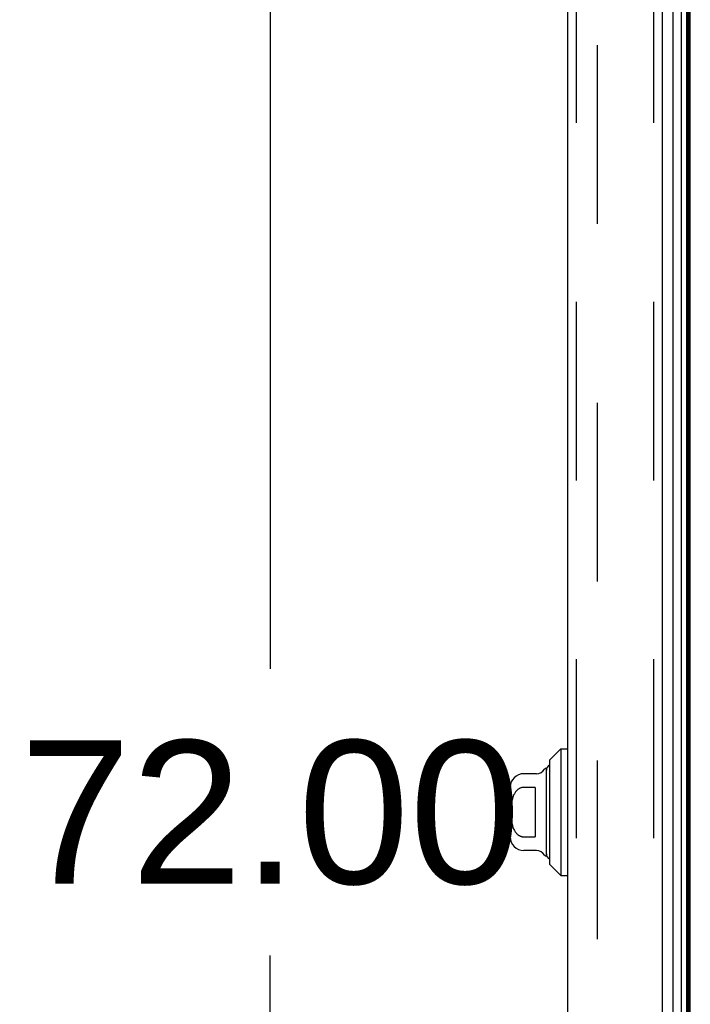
# Model space of a CAD drawing. Header units: inches. Extents: x 0 to 283, y 0 to 183.
# Tile 257 of 278: x 142.65 to 148.5, y 87.4 to 95.98. Entities that reach past the tile are written whole.
import ezdxf

# ---------------------------------------------------------------- set-up
doc = ezdxf.new("R2010")
doc.units = ezdxf.units.IN
doc.header["$LTSCALE"] = 15.583333
doc.header["$MEASUREMENT"] = 0
doc.linetypes.add('HIDDEN', pattern=[0.2, 0.1, -0.1])
doc.layers.get('0').update_dxf_attribs({"linetype": 'CONTINUOUS'})
for name, color, linetype in [('DEFAULT_2', 8, 'HIDDEN'), ('DIMENSIONS', 7, 'CONTINUOUS'), ('LEFTHAND_DOOR_ASSEMBLY', 7, 'CONTINUOUS'), ('RIGHTHAND_DOOR_ASSEMBLY', 7, 'CONTINUOUS')]:
    doc.layers.add(name, color=color, linetype=linetype)
doc.styles.get("Standard").update_dxf_attribs({"font": 'arial.ttf'})
doc.dimstyles.new('DIMSTYLE_1', dxfattribs={"dimtxt": 1.25, "dimasz": 1.666667, "dimexe": 0.09, "dimexo": 0.07, "dimgap": 0.0375, "dimtad": 0, "dimtih": 1, "dimtoh": 1, "dimzin": 4, "dimdsep": 46, "dimtxsty": 'Standard', "dimblk": '_FILLED', "dimblk1": '_FILLED', "dimblk2": '_FILLED', "dimcen": 0.09, "dimadec": 3, "dimazin": 1, "dimtfac": 1, "dimtdec": 3, "dimtofl": 0, "dimtmove": 0, "dimatfit": 3, "dimldrblk": '_FILLED', "dimfxl": 0, "dimtolj": 1, "dimtzin": 4, "dimarcsym": 0})

# ---------------------------------------------------------------- blocks, each defined once
blk = doc.blocks.new('_FILLED')
at = {"color": 0, "linetype": 'ByBlock'}
blk.add_solid([(0, 0), (-1, 0.2), (-1, -0.2)], dxfattribs=at)
blk = doc.blocks.new('*D12')
at = {"layer": 'DIMENSIONS', "color": 2, "linetype": 'Continuous'}
for p, q in [((147.4377, 125.072), (143.3374, 125.072)), ((144.8374, 125.072), (144.8374, 90.322)), ((144.8374, 53.072), (144.8374, 87.822)), ((147.4487, 53.072), (143.3374, 53.072))]:
    blk.add_line(p, q, dxfattribs=at)
at = {"layer": 'DIMENSIONS', "color": 2, "linetype": 'Continuous', "xscale": 1.6666666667, "yscale": 1.6666666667, "zscale": 1.6666666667}
for p, rotation in [((144.8374, 125.072), 90), ((144.8374, 53.072), 270)]:
    blk.add_blockref('_FILLED', p, dxfattribs=dict(at, rotation=rotation))
at = {"layer": 'DIMENSIONS', "color": 2, "linetype": 'Continuous', "insert": (144.8374, 89.697), "char_height": 1.25, "width": 4.36803, "attachment_point": 2, "line_spacing_factor": 0.9}
blk.add_mtext('72.00', dxfattribs=at)

msp = doc.modelspace()

# ---------------------------------------------------------------- linework, layer by layer
at = {"color": 3, "linetype": 'Continuous'}
msp.add_line((148.5004, 53.176), (148.5004, 124.968), dxfattribs=at)
at = {"layer": 'DEFAULT_2', "color": 8, "linetype": 'HIDDEN'}
msp.add_line((147.6879, 123.8064), (147.6879, 54.3375), dxfattribs=at)
at = {"layer": 'LEFTHAND_DOOR_ASSEMBLY', "color": 8, "linetype": 'HIDDEN'}
for p, q in [((147.5054, 124.687), (147.5054, 53.457)), ((148.1804, 124.687), (148.1804, 53.457))]:
    msp.add_line(p, q, dxfattribs=at)
at = {"layer": 'RIGHTHAND_DOOR_ASSEMBLY', "color": 3, "linetype": 'Continuous'}
for p, q in [((147.4304, 124.687), (147.4304, 53.457)), ((148.2554, 124.687), (148.2554, 53.457))]:
    msp.add_line(p, q, dxfattribs=at)
at = {"layer": 'RIGHTHAND_DOOR_ASSEMBLY', "color": 8, "linetype": 'HIDDEN'}
for p, q in [((147.5054, 124.687), (147.5054, 53.457)), ((148.1804, 124.687), (148.1804, 53.457))]:
    msp.add_line(p, q, dxfattribs=at)
at = {"layer": 'RIGHTHAND_DOOR_ASSEMBLY', "color": 7, "linetype": 'Continuous'}
for p, q in [((148.3475, 124.709), (148.3475, 53.435)), ((148.4227, 53.4066), (148.4227, 124.7374)), ((148.4661, 124.7284), (148.4661, 53.4155)), ((148.4798, 124.7216), (148.4798, 53.4223)), ((148.4885, 124.7193), (148.4885, 53.4247)), ((147.2729, 89.5247), (147.3714, 89.6232)), ((147.3714, 89.6232), (147.3714, 88.5208)), ((147.3714, 89.6232), (147.4304, 89.6232)), ((147.2729, 89.5247), (147.2729, 88.6192)), ((147.2454, 88.6881), (147.2454, 89.4558)), ((147.1601, 89.4066), (147.0485, 89.4066)), ((146.9304, 89.2885), (146.9304, 88.8554)), ((147.1469, 89.2876), (147.0485, 89.2876)), ((147.1469, 89.2876), (147.1469, 88.8564)), ((147.0485, 88.8564), (147.1469, 88.8564)), ((147.1601, 88.7373), (147.0485, 88.7373)), ((147.2729, 88.6192), (147.3714, 88.5208)), ((147.3714, 88.5208), (147.4304, 88.5208))]:
    msp.add_line(p, q, dxfattribs=at)
msp.add_lwpolyline([(147.0485, 89.2876), (147.0442, 89.2875), (147.0398, 89.2871), (147.0355, 89.2865), (147.0312, 89.2856), (147.0269, 89.2845), (147.0226, 89.2831), (147.0183, 89.2814), (147.014, 89.2795), (147.0097, 89.2773), (147.0055, 89.2748), (147.0013, 89.272), (146.9972, 89.2689), (146.9931, 89.2655), (146.989, 89.2617), (146.985, 89.2576), (146.9811, 89.2531), (146.9772, 89.2482), (146.9735, 89.2429), (146.9698, 89.2371), (146.9662, 89.2309), (146.9628, 89.2243), (146.9596, 89.2174), (146.9567, 89.2101), (146.9539, 89.2024), (146.9514, 89.1946), (146.9491, 89.1864), (146.9471, 89.178), (146.9452, 89.1693), (146.9436, 89.1604), (146.9422, 89.1513), (146.9409, 89.1419), (146.9399, 89.1324), (146.939, 89.1226), (146.9384, 89.1127), (146.9378, 89.1027), (146.9375, 89.0926), (146.9372, 89.0824), (146.9372, 89.0722), (146.9372, 89.0619), (146.9375, 89.0517), (146.9378, 89.0416), (146.9383, 89.0316), (146.939, 89.0217), (146.9399, 89.012), (146.9409, 89.0024), (146.9421, 88.9931), (146.9435, 88.9839), (146.9451, 88.975), (146.947, 88.9664), (146.949, 88.9579), (146.9513, 88.9498), (146.9538, 88.9418), (146.9566, 88.9341), (146.9596, 88.9268), (146.9628, 88.9197), (146.9662, 88.9131), (146.9697, 88.9069), (146.9734, 88.9011), (146.9772, 88.8958), (146.9811, 88.8909), (146.985, 88.8864), (146.989, 88.8823), (146.9931, 88.8785), (146.9972, 88.8751), (147.0013, 88.872), (147.0055, 88.8692), (147.0097, 88.8667), (147.014, 88.8645), (147.0183, 88.8625), (147.0225, 88.8609), (147.0269, 88.8595), (147.0312, 88.8583), (147.0355, 88.8575), (147.0398, 88.8569), (147.0442, 88.8565), (147.0485, 88.8564)], dxfattribs=at)
for centre, radius, start, end in [((147.1601, 89.4854), 0.0787, 270, 330), ((147.2453, 89.4362), 0.0197, 89.88541, 150), ((147.2946, 89.4362), 0.0492, 116.11489, 180), ((147.0485, 89.2885), 0.1181, 90, 180), ((147.0485, 88.8554), 0.1181, 180, 270), ((147.1601, 88.6586), 0.0787, 30, 90), ((147.2453, 88.7078), 0.0197, 210, 270.11459), ((147.2946, 88.7078), 0.0492, 180, 243.88511)]:
    msp.add_arc(centre, radius, start, end, dxfattribs=at)

# ---------------------------------------------------------------- dimensions: what is measured, and where the dimension line sits
at = {"layer": 'DIMENSIONS', "color": 2, "linetype": 'Continuous'}
dim = msp.add_linear_dim(base=(144.8374, 125.072), p1=(147.5187, 53.072), p2=(147.5077, 125.072), angle=90, dimstyle='DIMSTYLE_1', dxfattribs=at)
dim.commit()
dim.dimension.update_dxf_attribs({"geometry": '*D12', "text_midpoint": (144.8371, 89.065), "dimtype": 160})

doc.saveas('drawing.dxf')
